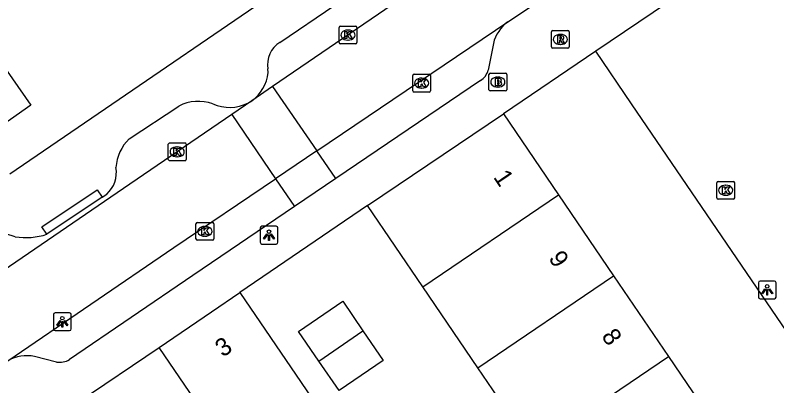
# Model space of a CAD drawing. Extents: x 159280 to 160375, y 384531 to 385872.
# Drawn here: x 159681.75 to 159724.58, y 385304.66 to 385325.53 of the extents above; entities that cross this region are included whole.
import ezdxf

# ---------------------------------------------------------------- set-up
doc = ezdxf.new("R2010")
doc.units = 0
for name, color, linetype in [('IMGEO_Brandkraan', 7, 'Continuous'), ('IMGEO_Groenvoorziening', 7, 'Continuous'), ('IMGEO_Kolk', 7, 'Continuous'), ('IMGEO_Lichtpunt', 7, 'Continuous'), ('IMGEO_Pand', 7, 'Continuous'), ('IMGEO_Pand_nummerreeks', 7, 'Continuous'), ('IMGEO_Parkeervlak_open', 7, 'Continuous'), ('IMGEO_Rijbaan_lokaal_open', 7, 'Continuous'), ('IMGEO_Rioolput', 7, 'Continuous'), ('IMGEO_Voetpad_open', 7, 'Continuous')]:
    doc.layers.add(name, color=color, linetype=linetype)

msp = doc.modelspace()

# ---------------------------------------------------------------- linework, layer by layer
at = {"layer": 'IMGEO_Brandkraan'}
for p, q in [((159708.393, 385321.334), (159708.393, 385322.186)), ((159708.468, 385322.26), (159709.32, 385322.26)), ((159708.881, 385322.04), (159708.906, 385322.04)), ((159709.394, 385322.186), (159709.394, 385321.334)), ((159708.904, 385321.48), (159708.879, 385321.48)), ((159709.32, 385321.26), (159708.468, 385321.26))]:
    msp.add_line(p, q, dxfattribs=at)
for points in [[(159708.393, 385321.334), (159708.393, 385322.186)], [(159708.468, 385322.26), (159709.32, 385322.26)], [(159708.741, 385321.96), (159708.741, 385321.56), (159708.954, 385321.56)], [(159708.972, 385321.96), (159708.741, 385321.96)], [(159709.394, 385322.186), (159709.394, 385321.334)], [(159708.92, 385321.879), (159708.866, 385321.879), (159708.866, 385321.803)], [(159708.866, 385321.803), (159708.919, 385321.803)], [(159708.928, 385321.727), (159708.866, 385321.727), (159708.866, 385321.646)], [(159708.866, 385321.646), (159708.928, 385321.646)], [(159709.32, 385321.26), (159708.468, 385321.26)]]:
    msp.add_lwpolyline(points, dxfattribs=at)
for centre, radius, start, end in [((159708.47, 385322.184), 0.0765, 91.552, 178.448), ((159708.47, 385322.184), 0.0765, 91.552, 178.448), ((159708.976, 385321.815), 0.145, 59.4692, 91.5367), ((159709.001, 385321.862), 0.0922, 285.5137, 58.1501), ((159709.318, 385322.184), 0.0765, 1.552, 88.448), ((159709.318, 385322.184), 0.0765, 1.552, 88.448), ((159708.921, 385321.841), 0.0379, 267.8285, 90.9355), ((159708.929, 385321.686), 0.0404, 269.8759, 90.5077), ((159708.96, 385321.811), 0.251, 268.6676, 293.5347), ((159709.006, 385321.67), 0.105, 301.3115, 78.989), ((159708.47, 385321.336), 0.0765, 181.552, 268.448), ((159708.47, 385321.336), 0.0765, 181.552, 268.448), ((159709.318, 385321.336), 0.0765, 271.552, 358.448), ((159709.318, 385321.336), 0.0765, 271.552, 358.448)]:
    msp.add_arc(centre, radius, start, end, dxfattribs=at)
for centre, major_axis, ratio, start_param, end_param in [((159708.88, 385321.76), (-0.387, 0.002), 0.722429, 4.712389, 7.853982), ((159708.905, 385321.76), (-0.39, 0.002), 0.717154, 1.570796, 4.712389)]:
    msp.add_ellipse(centre, major_axis=major_axis, ratio=ratio, start_param=start_param, end_param=end_param, dxfattribs=at)
at = {"layer": 'IMGEO_Groenvoorziening'}
msp.add_lwpolyline([(159747.948, 385305.703), (159748.302, 385305.185), (159746.756, 385304.076), (159746.565, 385304.054), (159737.36, 385289.798), (159730.231, 385300.25), (159716.416, 385320.539), (159714.414, 385323.498)], dxfattribs=at)
at = {"layer": 'IMGEO_Kolk'}
for p, q in [((159700.039, 385324.909), (159700.891, 385324.909)), ((159699.964, 385323.983), (159699.964, 385324.835)), ((159700.452, 385324.689), (159700.477, 385324.689)), ((159700.965, 385324.835), (159700.965, 385323.983)), ((159700.475, 385324.129), (159700.45, 385324.129)), ((159700.891, 385323.909), (159700.039, 385323.909)), ((159704.112, 385321.276), (159704.112, 385322.128)), ((159704.187, 385322.202), (159705.039, 385322.202)), ((159704.6, 385321.982), (159704.625, 385321.982)), ((159705.113, 385322.128), (159705.113, 385321.276)), ((159705.039, 385321.202), (159704.187, 385321.202)), ((159704.623, 385321.422), (159704.598, 385321.422)), ((159690.357, 385317.408), (159690.357, 385318.26)), ((159690.432, 385318.334), (159691.284, 385318.334)), ((159690.845, 385318.114), (159690.87, 385318.114)), ((159691.358, 385318.26), (159691.358, 385317.408)), ((159691.284, 385317.334), (159690.432, 385317.334)), ((159690.868, 385317.554), (159690.843, 385317.554)), ((159721.212, 385315.245), (159721.212, 385316.097)), ((159721.287, 385316.171), (159722.139, 385316.171)), ((159721.7, 385315.951), (159721.725, 385315.951)), ((159722.213, 385316.097), (159722.213, 385315.245)), ((159722.139, 385315.171), (159721.287, 385315.171)), ((159721.723, 385315.391), (159721.698, 385315.391)), ((159691.915, 385312.931), (159691.915, 385313.783)), ((159691.99, 385313.857), (159692.842, 385313.857)), ((159692.916, 385313.783), (159692.916, 385312.931)), ((159692.403, 385313.637), (159692.428, 385313.637)), ((159692.426, 385313.077), (159692.401, 385313.077)), ((159692.842, 385312.857), (159691.99, 385312.857))]:
    msp.add_line(p, q, dxfattribs=at)
for points in [[(159700.039, 385324.909), (159700.891, 385324.909)], [(159699.964, 385323.983), (159699.964, 385324.835)], [(159700.285, 385324.609), (159700.408, 385324.609), (159700.408, 385324.458), (159700.538, 385324.609), (159700.702, 385324.609), (159700.556, 385324.458), (159700.709, 385324.209), (159700.557, 385324.209), (159700.472, 385324.373), (159700.408, 385324.306), (159700.408, 385324.209), (159700.285, 385324.209), (159700.285, 385324.609)], [(159700.965, 385324.835), (159700.965, 385323.983)], [(159700.891, 385323.909), (159700.039, 385323.909)], [(159704.112, 385321.276), (159704.112, 385322.128)], [(159704.187, 385322.202), (159705.039, 385322.202)], [(159704.433, 385321.902), (159704.556, 385321.902), (159704.556, 385321.751), (159704.686, 385321.902), (159704.85, 385321.902), (159704.704, 385321.751), (159704.857, 385321.502), (159704.705, 385321.502), (159704.62, 385321.666), (159704.556, 385321.599), (159704.556, 385321.502), (159704.433, 385321.502), (159704.433, 385321.902)], [(159705.113, 385322.128), (159705.113, 385321.276)], [(159705.039, 385321.202), (159704.187, 385321.202)], [(159690.357, 385317.408), (159690.357, 385318.26)], [(159690.432, 385318.334), (159691.284, 385318.334)], [(159690.678, 385318.034), (159690.801, 385318.034), (159690.801, 385317.883), (159690.931, 385318.034), (159691.095, 385318.034), (159690.949, 385317.883), (159691.102, 385317.634), (159690.95, 385317.634), (159690.865, 385317.798), (159690.801, 385317.731), (159690.801, 385317.634), (159690.678, 385317.634), (159690.678, 385318.034)], [(159691.358, 385318.26), (159691.358, 385317.408)], [(159691.284, 385317.334), (159690.432, 385317.334)], [(159721.212, 385315.245), (159721.212, 385316.097)], [(159721.287, 385316.171), (159722.139, 385316.171)], [(159722.213, 385316.097), (159722.213, 385315.245)], [(159721.533, 385315.871), (159721.656, 385315.871), (159721.656, 385315.72), (159721.786, 385315.871), (159721.95, 385315.871), (159721.804, 385315.72), (159721.957, 385315.471), (159721.805, 385315.471), (159721.72, 385315.635), (159721.656, 385315.568), (159721.656, 385315.471), (159721.533, 385315.471), (159721.533, 385315.871)], [(159722.139, 385315.171), (159721.287, 385315.171)], [(159691.915, 385312.931), (159691.915, 385313.783)], [(159691.99, 385313.857), (159692.842, 385313.857)], [(159692.916, 385313.783), (159692.916, 385312.931)], [(159692.236, 385313.557), (159692.359, 385313.557), (159692.359, 385313.406), (159692.489, 385313.557), (159692.653, 385313.557), (159692.507, 385313.406), (159692.66, 385313.157), (159692.508, 385313.157), (159692.423, 385313.321), (159692.359, 385313.254), (159692.359, 385313.157), (159692.236, 385313.157), (159692.236, 385313.557)], [(159692.842, 385312.857), (159691.99, 385312.857)]]:
    msp.add_lwpolyline(points, dxfattribs=at)
for centre, start, end in [((159700.041, 385324.833), 91.552, 178.448), ((159700.041, 385324.833), 91.552, 178.448), ((159700.889, 385324.833), 1.552, 88.448), ((159700.889, 385324.833), 1.552, 88.448), ((159700.041, 385323.985), 181.552, 268.448), ((159700.041, 385323.985), 181.552, 268.448), ((159700.889, 385323.985), 271.552, 358.448), ((159700.889, 385323.985), 271.552, 358.448), ((159704.189, 385322.126), 91.552, 178.448), ((159704.189, 385322.126), 91.552, 178.448), ((159705.037, 385322.126), 1.552, 88.448), ((159705.037, 385322.126), 1.552, 88.448), ((159704.189, 385321.278), 181.552, 268.448), ((159704.189, 385321.278), 181.552, 268.448), ((159705.037, 385321.278), 271.552, 358.448), ((159705.037, 385321.278), 271.552, 358.448), ((159690.434, 385318.258), 91.552, 178.448), ((159690.434, 385318.258), 91.552, 178.448), ((159691.282, 385318.258), 1.552, 88.448), ((159691.282, 385318.258), 1.552, 88.448), ((159690.434, 385317.41), 181.552, 268.448), ((159690.434, 385317.41), 181.552, 268.448), ((159691.282, 385317.41), 271.552, 358.448), ((159691.282, 385317.41), 271.552, 358.448), ((159721.289, 385316.095), 91.552, 178.448), ((159721.289, 385316.095), 91.552, 178.448), ((159722.137, 385316.095), 1.552, 88.448), ((159722.137, 385316.095), 1.552, 88.448), ((159721.289, 385315.247), 181.552, 268.448), ((159721.289, 385315.247), 181.552, 268.448), ((159722.137, 385315.247), 271.552, 358.448), ((159722.137, 385315.247), 271.552, 358.448), ((159691.992, 385313.781), 91.552, 178.448), ((159691.992, 385313.781), 91.552, 178.448), ((159692.84, 385313.781), 1.552, 88.448), ((159692.84, 385313.781), 1.552, 88.448), ((159691.992, 385312.933), 181.552, 268.448), ((159691.992, 385312.933), 181.552, 268.448), ((159692.84, 385312.933), 271.552, 358.448), ((159692.84, 385312.933), 271.552, 358.448)]:
    msp.add_arc(centre, 0.0765, start, end, dxfattribs=at)
for centre, major_axis, ratio, start_param, end_param in [((159700.451, 385324.409), (-0.387, 0.002), 0.722429, 4.712389, 7.853982), ((159700.476, 385324.409), (-0.39, 0.002), 0.717154, 1.570796, 4.712389), ((159704.599, 385321.702), (-0.387, 0.002), 0.722429, 4.712389, 7.853982), ((159704.624, 385321.702), (-0.39, 0.002), 0.717154, 1.570796, 4.712389), ((159690.844, 385317.834), (-0.387, 0.002), 0.722429, 4.712389, 7.853982), ((159690.869, 385317.834), (-0.39, 0.002), 0.717154, 1.570796, 4.712389), ((159721.699, 385315.671), (-0.387, 0.002), 0.722429, 4.712389, 7.853982), ((159721.724, 385315.671), (-0.39, 0.002), 0.717154, 1.570796, 4.712389), ((159692.402, 385313.357), (-0.387, 0.002), 0.722429, 4.712389, 7.853982), ((159692.427, 385313.357), (-0.39, 0.002), 0.717154, 1.570796, 4.712389)]:
    msp.add_ellipse(centre, major_axis=major_axis, ratio=ratio, start_param=start_param, end_param=end_param, dxfattribs=at)
at = {"layer": 'IMGEO_Lichtpunt'}
for p, q in [((159695.527, 385313.545), (159695.527, 385312.738)), ((159695.527, 385313.545), (159695.527, 385312.738)), ((159696.429, 385313.64), (159695.621, 385313.64)), ((159696.429, 385313.64), (159695.621, 385313.64)), ((159696.523, 385312.738), (159696.523, 385313.545)), ((159696.523, 385312.738), (159696.523, 385313.545)), ((159695.621, 385312.644), (159696.429, 385312.644)), ((159695.621, 385312.644), (159696.429, 385312.644)), ((159723.545, 385310.461), (159723.545, 385309.654)), ((159723.545, 385310.461), (159723.545, 385309.654)), ((159724.447, 385310.556), (159723.639, 385310.556)), ((159724.447, 385310.556), (159723.639, 385310.556)), ((159724.541, 385309.654), (159724.541, 385310.461)), ((159724.541, 385309.654), (159724.541, 385310.461)), ((159723.639, 385309.56), (159724.447, 385309.56)), ((159723.639, 385309.56), (159724.447, 385309.56)), ((159683.9, 385308.667), (159683.9, 385307.86)), ((159683.9, 385308.667), (159683.9, 385307.86)), ((159684.802, 385308.762), (159683.994, 385308.762)), ((159684.802, 385308.762), (159683.994, 385308.762)), ((159684.896, 385307.86), (159684.896, 385308.667)), ((159684.896, 385307.86), (159684.896, 385308.667)), ((159683.994, 385307.766), (159684.802, 385307.766)), ((159683.994, 385307.766), (159684.802, 385307.766))]:
    msp.add_line(p, q, dxfattribs=at)
for points in [[(159695.901, 385313.209), (159695.94, 385313.181), (159695.752, 385312.919), (159695.714, 385312.946), (159695.901, 385313.209)], [(159696.003, 385313.161), (159696.05, 385313.161), (159696.05, 385312.839), (159696.003, 385312.839), (159696.003, 385313.161)], [(159696.113, 385313.181), (159696.151, 385313.208), (159696.338, 385312.946), (159696.299, 385312.918), (159696.113, 385313.181)], [(159723.919, 385310.125), (159723.958, 385310.097), (159723.77, 385309.835), (159723.732, 385309.862), (159723.919, 385310.125)], [(159724.021, 385310.077), (159724.068, 385310.077), (159724.068, 385309.755), (159724.021, 385309.755), (159724.021, 385310.077)], [(159724.131, 385310.097), (159724.169, 385310.124), (159724.356, 385309.862), (159724.317, 385309.834), (159724.131, 385310.097)], [(159684.274, 385308.331), (159684.313, 385308.303), (159684.125, 385308.041), (159684.087, 385308.068), (159684.274, 385308.331)], [(159684.376, 385308.283), (159684.423, 385308.283), (159684.423, 385307.961), (159684.376, 385307.961), (159684.376, 385308.283)], [(159684.486, 385308.303), (159684.524, 385308.33), (159684.711, 385308.068), (159684.672, 385308.04), (159684.486, 385308.303)]]:
    msp.add_lwpolyline(points, dxfattribs=at)
for centre in [(159696.026, 385313.343), (159724.044, 385310.259), (159684.399, 385308.465)]:
    msp.add_circle(centre, 0.0994, dxfattribs=at)
for centre, start, end in [((159695.621, 385313.545), 90, 180), ((159695.621, 385313.545), 90, 180), ((159696.429, 385313.545), 0, 90), ((159696.429, 385313.545), 0, 90), ((159695.621, 385312.738), 180, 270), ((159695.621, 385312.738), 180, 270), ((159696.429, 385312.738), 270, 0), ((159696.429, 385312.738), 270, 360), ((159723.639, 385310.461), 90, 180), ((159723.639, 385310.461), 90, 180), ((159724.447, 385310.461), 0, 90), ((159724.447, 385310.461), 0, 90), ((159723.639, 385309.654), 180, 270), ((159723.639, 385309.654), 180, 270), ((159724.447, 385309.654), 270, 0), ((159724.447, 385309.654), 270, 360), ((159683.994, 385308.667), 90, 180), ((159683.994, 385308.667), 90, 180), ((159684.802, 385308.667), 0, 90), ((159684.802, 385308.667), 0, 90), ((159683.994, 385307.86), 180, 270), ((159683.994, 385307.86), 180, 270), ((159684.802, 385307.86), 270, 0), ((159684.802, 385307.86), 270, 360)]:
    msp.add_arc(centre, 0.0946, start, end, dxfattribs=at)
at = {"layer": 'IMGEO_Pand'}
for points in [[(159678.657, 385326.156), (159682.636, 385320.456), (159680.011, 385318.623)], [(159701.558, 385314.809), (159709.215, 385319.967)], [(159709.215, 385319.967), (159712.306, 385315.414)], [(159704.672, 385310.231), (159712.306, 385315.414)], [(159712.306, 385315.414), (159715.398, 385310.861)], [(159704.672, 385310.231), (159701.558, 385314.809)], [(159707.768, 385305.68), (159715.398, 385310.861)], [(159715.398, 385310.861), (159718.489, 385306.307)], [(159689.837, 385306.821), (159692.795, 385308.831), (159694.383, 385309.911)], [(159694.383, 385309.911), (159699.558, 385302.32), (159695.026, 385299.224)], [(159707.768, 385305.68), (159704.672, 385310.231)], [(159698.829, 385306.049), (159697.686, 385307.708), (159700.17, 385309.419), (159701.303, 385307.752)], [(159701.303, 385307.752), (159702.436, 385306.086), (159699.972, 385304.389), (159698.829, 385306.049)], [(159698.829, 385306.049), (159701.303, 385307.752)], [(159685.297, 385303.736), (159689.837, 385306.821)], [(159695.026, 385299.224), (159689.837, 385306.821)], [(159710.863, 385301.129), (159718.489, 385306.307)], [(159718.489, 385306.307), (159721.581, 385301.754)], [(159710.863, 385301.129), (159707.768, 385305.68)]]:
    msp.add_lwpolyline(points, dxfattribs=at)
at = {"layer": 'IMGEO_Parkeervlak_open'}
for points in [[(159699.773, 385316.336), (159698.713, 385317.882)], [(159696.395, 385316.313), (159697.45, 385314.758)]]:
    msp.add_lwpolyline(points, dxfattribs=at)
at = {"layer": 'IMGEO_Rijbaan_lokaal_open'}
for points in [[(159725.559, 385341.58), (159696.227, 385321.507)], [(159709.46, 385325.156), (159712.008, 385326.864)], [(159698.713, 385317.882), (159709.46, 385325.156)], [(159696.227, 385321.507), (159695.049, 385320.701)], [(159696.227, 385321.507), (159698.713, 385317.882)], [(159695.049, 385320.701), (159693.935, 385319.939)], [(159693.935, 385319.939), (159687.848, 385315.774), (159661.754, 385297.917)], [(159693.935, 385319.939), (159696.395, 385316.313)], [(159698.713, 385317.882), (159696.395, 385316.313)], [(159681.34, 385306.069), (159690.674, 385312.44), (159696.395, 385316.313)]]:
    msp.add_lwpolyline(points, dxfattribs=at)
at = {"layer": 'IMGEO_Rioolput'}
for p, q in [((159711.91, 385323.738), (159711.91, 385324.59)), ((159711.985, 385324.664), (159712.837, 385324.664)), ((159712.911, 385324.59), (159712.911, 385323.738)), ((159712.398, 385324.444), (159712.423, 385324.444)), ((159712.837, 385323.664), (159711.985, 385323.664)), ((159712.421, 385323.884), (159712.396, 385323.884))]:
    msp.add_line(p, q, dxfattribs=at)
for points in [[(159711.91, 385323.738), (159711.91, 385324.59)], [(159711.985, 385324.664), (159712.837, 385324.664)], [(159712.911, 385324.59), (159712.911, 385323.738)], [(159712.499, 385324.362), (159712.247, 385324.364), (159712.247, 385323.964)], [(159712.247, 385323.964), (159712.371, 385323.964), (159712.371, 385324.126), (159712.382, 385324.126)], [(159712.425, 385324.283), (159712.371, 385324.283), (159712.371, 385324.202)], [(159712.371, 385324.202), (159712.423, 385324.202)], [(159712.429, 385324.097), (159712.5, 385323.964), (159712.64, 385323.964), (159712.575, 385324.09)], [(159712.837, 385323.664), (159711.985, 385323.664)]]:
    msp.add_lwpolyline(points, dxfattribs=at)
for centre, radius, start, end in [((159711.987, 385324.588), 0.0765, 91.552, 178.448), ((159711.987, 385324.588), 0.0765, 91.552, 178.448), ((159712.835, 385324.588), 0.0765, 1.552, 88.448), ((159712.835, 385324.588), 0.0765, 1.552, 88.448), ((159712.381, 385324.073), 0.0533, 26.0293, 88.6989), ((159712.407, 385324.391), 0.19, 274.7715, 282.9687), ((159712.431, 385324.187), 0.0964, 77.0061, 93.1865), ((159712.445, 385324.244), 0.0378, 276.6634, 79.6772), ((159712.498, 385324.252), 0.109, 350.3612, 89.416), ((159712.496, 385324.252), 0.112, 277.5842, 350.9817), ((159712.48, 385324.037), 0.108, 29.5134, 73.7905), ((159711.987, 385323.74), 0.0765, 181.552, 268.448), ((159711.987, 385323.74), 0.0765, 181.552, 268.448), ((159712.835, 385323.74), 0.0765, 271.552, 358.448), ((159712.835, 385323.74), 0.0765, 271.552, 358.448)]:
    msp.add_arc(centre, radius, start, end, dxfattribs=at)
for centre, major_axis, ratio, start_param, end_param in [((159712.397, 385324.164), (-0.387, 0.002), 0.722429, 4.712389, 7.853982), ((159712.422, 385324.164), (-0.39, 0.002), 0.717154, 1.570796, 4.712389)]:
    msp.add_ellipse(centre, major_axis=major_axis, ratio=ratio, start_param=start_param, end_param=end_param, dxfattribs=at)
at = {"layer": 'IMGEO_Voetpad_open'}
for points in [[(159696.638, 385323.998), (159702.818, 385328.211), (159722.272, 385341.47), (159722.312, 385341.49), (159722.431, 385341.541), (159722.554, 385341.582), (159722.681, 385341.611), (159722.809, 385341.629), (159722.939, 385341.635), (159723.068, 385341.63), (159723.197, 385341.613), (159723.324, 385341.585), (159723.447, 385341.545), (159723.567, 385341.495), (159723.773, 385341.424), (159723.985, 385341.371), (159724.201, 385341.337), (159724.419, 385341.323), (159724.638, 385341.329), (159724.855, 385341.354), (159725.068, 385341.398), (159725.278, 385341.461), (159725.48, 385341.542), (159725.559, 385341.58)], [(159729.025, 385333.402), (159714.414, 385323.498)], [(159701.579, 385330.379), (159701.37, 385330.222), (159681.439, 385316.577)], [(159708.64, 385323.933), (159708.35, 385322.439)], [(159714.414, 385323.498), (159709.215, 385319.967)], [(159695.978, 385322.292), (159695.964, 385322.5)], [(159707.921, 385321.854), (159699.773, 385316.336)], [(159688.166, 385318.564), (159690.947, 385320.405)], [(159692.865, 385320.531), (159693.111, 385320.449)], [(159699.773, 385316.336), (159697.45, 385314.758)], [(159683.532, 385313.19), (159683.253, 385313.604), (159686.352, 385315.689), (159686.631, 385315.275)], [(159686.631, 385315.275), (159683.532, 385313.19)], [(159686.631, 385315.275), (159686.894, 385315.452)], [(159697.45, 385314.758), (159691.743, 385310.868), (159684.793, 385306.134)], [(159701.558, 385314.809), (159694.383, 385309.911)], [(159684.079, 385305.998), (159682.829, 385306.303)]]:
    msp.add_lwpolyline(points, dxfattribs=at)
for centre, radius, start, end in [((159710.703, 385323.436), 2.122, 125.8592, 166.4585), ((159697.388, 385322.76), 1.448, 121.2069, 190.344), ((159707.445, 385322.653), 0.93, 300.7784, 346.714), ((159693.734, 385322.535), 2.257, 305.6306, 353.8073), ((159692.047, 385318.327), 2.351, 69.6297, 117.8875), ((159693.819, 385322.579), 2.244, 251.5989, 303.2184), ((159689.838, 385316.806), 2.427, 133.5603, 176.5654), ((159685.797, 385316.674), 1.643, 311.9068, 9.6937), ((159681.028, 385311.333), 1.866, 67.2423, 123.5179), ((159682.353, 385316.868), 3.862, 261.0179, 287.7745), ((159682.374, 385304.347), 2.009, 76.8956, 120.9667), ((159684.241, 385307.09), 1.104, 261.5587, 300.0099)]:
    msp.add_arc(centre, radius, start, end, dxfattribs=at)

# ---------------------------------------------------------------- texts
at = {"layer": 'IMGEO_Pand_nummerreeks'}
for s, rotation, p in [('1', 304.171, (159708.61, 385316.407)), ('9', 304.1825, (159711.713, 385311.837)), ('8', 304.1653, (159714.691, 385307.45)), ('3', 34.1941, (159693.429, 385306.239))]:
    msp.add_text(s, height=1, rotation=rotation, dxfattribs=at).set_placement(p)

doc.saveas('drawing.dxf')
